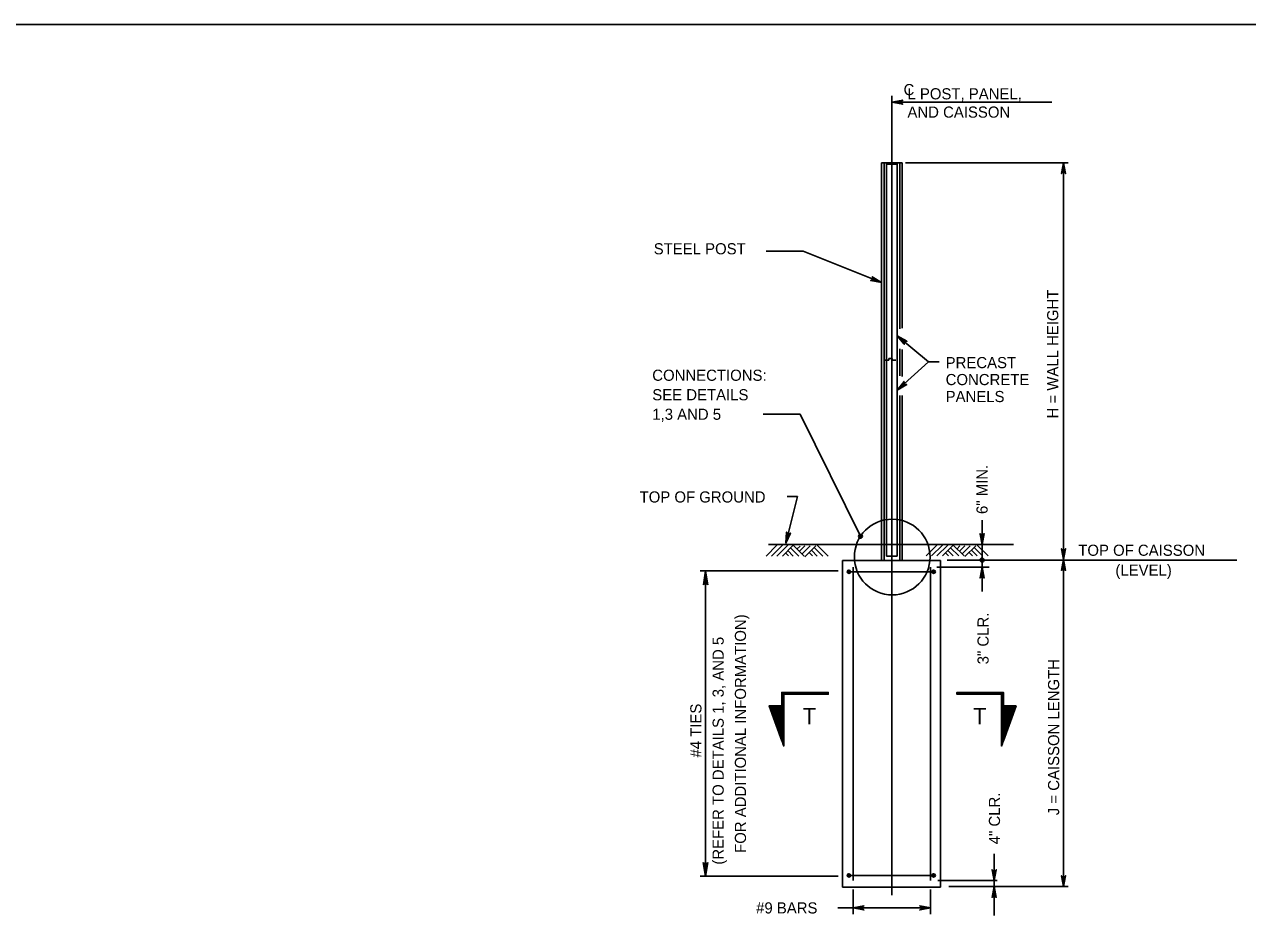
# Model space of a CAD drawing. Extents: x 3475 to 6558, y -3780 to 1166.
# Drawn here: x 4092.6 to 4429.5, y -3252.8 to -3007.3 of the extents above; entities that cross this region are included whole.
import ezdxf

# ---------------------------------------------------------------- set-up
doc = ezdxf.new("R2010")
doc.units = 0
doc.layers.add('1', color=7, linetype='Continuous')
doc.layers.add('2', color=7, linetype='Continuous')

msp = doc.modelspace()

# ---------------------------------------------------------------- linework, layer by layer
at = {"layer": '1'}
for p, q in [((4331.48, -3247.2), (4331.48, -3026.98)), ((4331.48, -3028.73), (4375.52, -3028.73)), ((4328.65, -3045.43), (4334.32, -3045.43)), ((4328.65, -3045.43), (4328.65, -3155.01)), ((4329.32, -3045.43), (4329.32, -3155.01)), ((4329.98, -3045.43), (4329.98, -3117.55)), ((4332.98, -3099.81), (4332.98, -3045.43)), ((4333.65, -3091.16), (4333.65, -3045.43)), ((4334.32, -3091.01), (4334.32, -3045.43)), ((4335.23, -3045.43), (4380.04, -3045.43)), ((4378.77, -3154.76), (4378.77, -3045.43)), ((4332.98, -3045.81), (4329.98, -3045.81)), ((4296.84, -3069.82), (4307.04, -3069.82)), ((4307.04, -3069.82), (4328.65, -3078.45)), ((4341.61, -3100.31), (4332.98, -3093.1)), ((4330.64, -3099.81), (4330.64, -3099.33)), ((4330.64, -3099.33), (4331.6, -3099.33)), ((4331.6, -3099.81), (4331.6, -3099.33)), ((4333.65, -3104.13), (4333.65, -3096.72)), ((4334.32, -3104.27), (4334.32, -3096.86)), ((4341.61, -3100.31), (4332.98, -3108.06)), ((4341.61, -3100.31), (4344.51, -3100.31)), ((4333.65, -3155.01), (4333.65, -3109.55)), ((4334.32, -3155.01), (4334.32, -3109.55)), ((4296.01, -3114.72), (4306.2, -3114.72)), ((4306.2, -3114.72), (4322.85, -3148.34)), ((4329.98, -3135.33), (4329.98, -3153.81)), ((4305.51, -3137.42), (4302.29, -3150.22)), ((4302.61, -3137.42), (4305.51, -3137.42)), ((4356.33, -3143.91), (4356.33, -3154.89)), ((4296.84, -3153.78), (4299.84, -3150.78)), ((4297.47, -3150.57), (4365.01, -3150.57)), ((4298.34, -3153.78), (4301.34, -3150.78)), ((4299.84, -3153.78), (4302.84, -3150.78)), ((4301.34, -3153.78), (4304.34, -3150.78)), ((4303.01, -3153.73), (4302.19, -3152.9)), ((4304.34, -3153.78), (4302.84, -3152.28)), ((4305.84, -3153.78), (4303.59, -3151.53)), ((4307.34, -3153.78), (4304.34, -3150.78)), ((4306.19, -3151.02), (4305.37, -3151.84)), ((4307.52, -3150.96), (4306.01, -3152.46)), ((4309.02, -3150.96), (4306.76, -3153.21)), ((4310.52, -3150.96), (4307.51, -3153.96)), ((4309.6, -3153.73), (4308.78, -3152.9)), ((4310.93, -3153.78), (4309.43, -3152.28)), ((4312.43, -3153.78), (4310.18, -3151.53)), ((4313.93, -3153.78), (4310.93, -3150.78)), ((4340.9, -3153.75), (4343.9, -3150.75)), ((4342.4, -3153.75), (4345.4, -3150.75)), ((4343.9, -3153.75), (4346.9, -3150.75)), ((4345.4, -3153.75), (4348.4, -3150.75)), ((4347.07, -3153.7), (4346.25, -3152.87)), ((4348.4, -3153.75), (4346.9, -3152.25)), ((4349.9, -3153.75), (4347.65, -3151.5)), ((4351.4, -3153.75), (4348.4, -3150.75)), ((4350.25, -3150.99), (4349.43, -3151.81)), ((4351.58, -3150.93), (4350.08, -3152.43)), ((4353.08, -3150.93), (4350.83, -3153.18)), ((4354.58, -3150.93), (4351.58, -3153.93)), ((4353.66, -3153.7), (4352.84, -3152.87)), ((4354.99, -3153.75), (4353.49, -3152.25)), ((4356.49, -3153.75), (4354.24, -3151.5)), ((4357.99, -3153.75), (4354.99, -3150.75)), ((4344.86, -3155.01), (4317.86, -3155.01)), ((4317.86, -3155.01), (4317.86, -3245.01)), ((4329.98, -3153.81), (4332.98, -3153.81)), ((4344.86, -3245.01), (4344.86, -3155.01)), ((4346.73, -3154.89), (4426.49, -3154.89)), ((4356.33, -3154.89), (4356.33, -3156.89)), ((4378.77, -3154.76), (4378.77, -3244.87)), ((4316.71, -3157.89), (4278.66, -3157.89)), ((4279.58, -3161.69), (4280.17, -3157.89)), ((4280.17, -3157.89), (4279.74, -3161.5)), ((4280, -3161.36), (4280.17, -3157.89)), ((4280.17, -3242.02), (4280.17, -3157.89)), ((4280.17, -3157.89), (4280.37, -3161.36)), ((4280.63, -3161.49), (4280.17, -3157.89)), ((4280.17, -3157.89), (4280.8, -3161.68)), ((4280.17, -3157.89), (4280.19, -3161.36)), ((4319.66, -3158.11), (4342.99, -3158.11)), ((4320.8, -3243.22), (4320.8, -3156.83)), ((4342.16, -3243.22), (4342.16, -3156.89)), ((4343.89, -3156.89), (4358.27, -3156.89)), ((4356.33, -3156.89), (4356.33, -3163.59)), ((4279.74, -3161.5), (4279.58, -3161.69)), ((4279.74, -3161.5), (4280, -3161.36)), ((4280, -3161.36), (4280.37, -3161.36)), ((4280.37, -3161.36), (4280.63, -3161.49)), ((4280.8, -3161.68), (4280.63, -3161.49)), ((4359.66, -3235.82), (4359.66, -3243.22)), ((4280.17, -3242.02), (4279.54, -3238.22)), ((4279.54, -3238.22), (4279.71, -3238.42)), ((4279.97, -3238.55), (4279.71, -3238.42)), ((4279.71, -3238.42), (4280.17, -3242.02)), ((4280.34, -3238.54), (4279.97, -3238.55)), ((4280.17, -3242.02), (4279.97, -3238.55)), ((4280.17, -3242.02), (4280.15, -3238.55)), ((4280.76, -3238.22), (4280.17, -3242.02)), ((4280.17, -3242.02), (4280.6, -3238.41)), ((4280.34, -3238.54), (4280.17, -3242.02)), ((4280.6, -3238.41), (4280.34, -3238.54)), ((4280.6, -3238.41), (4280.76, -3238.22)), ((4316.71, -3241.97), (4278.66, -3241.97)), ((4319.66, -3241.79), (4342.99, -3241.79)), ((4360.47, -3243.22), (4344.16, -3243.22)), ((4359.66, -3243.22), (4359.66, -3244.86)), ((4317.86, -3245.01), (4344.86, -3245.01)), ((4320.8, -3252.45), (4320.8, -3245.66)), ((4342.16, -3252.45), (4342.16, -3245.66)), ((4347.16, -3244.86), (4380.04, -3244.86)), ((4359.66, -3244.86), (4359.66, -3252.84)), ((4316.6, -3250.75), (4320.8, -3250.75)), ((4320.8, -3250.75), (4342.16, -3250.75))]:
    msp.add_line(p, q, dxfattribs=at)
for points in [[(4331.48, -3028.73), (4334.46, -3028.18), (4334.23, -3028.33), (4334.12, -3028.53), (4334.08, -3028.73), (4334.12, -3028.93), (4334.23, -3029.13), (4334.46, -3029.29), (4331.48, -3028.73), (4334.23, -3029.13), (4334.12, -3028.93), (4331.48, -3028.73), (4334.08, -3028.73), (4334.12, -3028.53), (4331.48, -3028.73), (4334.23, -3028.33)], [(4378.77, -3045.43), (4379.33, -3048.41), (4379.25, -3048.29), (4379.17, -3048.18), (4379.07, -3048.12), (4378.97, -3048.06), (4378.87, -3048.04), (4378.77, -3048.03), (4378.67, -3048.04), (4378.57, -3048.06), (4378.47, -3048.12), (4378.37, -3048.18), (4378.29, -3048.29), (4378.21, -3048.41), (4378.77, -3045.43), (4378.29, -3048.29), (4378.37, -3048.18), (4378.77, -3045.43), (4378.47, -3048.12), (4378.57, -3048.06), (4378.77, -3045.43), (4378.67, -3048.04), (4378.77, -3048.03), (4378.77, -3045.43), (4378.87, -3048.04), (4378.97, -3048.06), (4378.77, -3045.43), (4379.07, -3048.12), (4379.17, -3048.18), (4378.77, -3045.43), (4379.25, -3048.29)], [(4328.65, -3078.45), (4325.67, -3077.86), (4325.94, -3077.8), (4326.13, -3077.66), (4326.23, -3077.49), (4326.28, -3077.29), (4326.24, -3077.06), (4326.09, -3076.83), (4328.65, -3078.45), (4326.24, -3077.06), (4326.28, -3077.29), (4328.65, -3078.45), (4326.23, -3077.49), (4326.13, -3077.66), (4328.65, -3078.45), (4325.94, -3077.8)], [(4332.98, -3093.1), (4335.63, -3094.58), (4335.35, -3094.56), (4335.13, -3094.64), (4334.98, -3094.77), (4334.88, -3094.94), (4334.84, -3095.17), (4334.91, -3095.44), (4332.98, -3093.1), (4334.84, -3095.17), (4334.88, -3094.94), (4332.98, -3093.1), (4334.98, -3094.77), (4335.13, -3094.64), (4332.98, -3093.1), (4335.35, -3094.56)], [(4329.62, -3099.81), (4330.64, -3099.81)], [(4331.6, -3099.81), (4332.62, -3099.81)], [(4332.98, -3153.81), (4332.98, -3099.81)], [(4332.98, -3108.06), (4334.83, -3105.65), (4334.76, -3105.92), (4334.81, -3106.15), (4334.92, -3106.32), (4335.08, -3106.44), (4335.3, -3106.51), (4335.57, -3106.48), (4332.98, -3108.06), (4335.3, -3106.51), (4335.08, -3106.44), (4332.98, -3108.06), (4334.92, -3106.32), (4334.81, -3106.15), (4332.98, -3108.06), (4334.76, -3105.92)], [(4329.98, -3116.8), (4329.98, -3135.54)], [(4302.29, -3150.22), (4302.48, -3147.19), (4302.53, -3147.32), (4302.58, -3147.45), (4302.66, -3147.53), (4302.74, -3147.62), (4302.83, -3147.66), (4302.93, -3147.7), (4303.03, -3147.71), (4303.13, -3147.71), (4303.24, -3147.68), (4303.35, -3147.65), (4303.46, -3147.55), (4303.56, -3147.46), (4302.29, -3150.22), (4303.46, -3147.55), (4303.35, -3147.65), (4302.29, -3150.22), (4303.24, -3147.68), (4303.13, -3147.71), (4302.29, -3150.22), (4303.03, -3147.71), (4302.93, -3147.7), (4302.29, -3150.22), (4302.83, -3147.66), (4302.74, -3147.62), (4302.29, -3150.22), (4302.66, -3147.53), (4302.58, -3147.45), (4302.29, -3150.22), (4302.53, -3147.32)], [(4356.33, -3150.57), (4355.77, -3147.59), (4355.85, -3147.71), (4355.93, -3147.82), (4356.03, -3147.88), (4356.13, -3147.94), (4356.23, -3147.96), (4356.33, -3147.97), (4356.43, -3147.96), (4356.53, -3147.94), (4356.63, -3147.88), (4356.73, -3147.82), (4356.81, -3147.71), (4356.89, -3147.59), (4356.33, -3150.57), (4356.81, -3147.71), (4356.73, -3147.82), (4356.33, -3150.57), (4356.63, -3147.88), (4356.53, -3147.94), (4356.33, -3150.57), (4356.43, -3147.96), (4356.33, -3147.97), (4356.33, -3150.57), (4356.23, -3147.96), (4356.13, -3147.94), (4356.33, -3150.57), (4356.03, -3147.88), (4355.93, -3147.82), (4356.33, -3150.57), (4355.85, -3147.71)], [(4378.77, -3154.76), (4378.21, -3151.78), (4378.29, -3151.9), (4378.37, -3152.01), (4378.47, -3152.07), (4378.57, -3152.13), (4378.67, -3152.15), (4378.77, -3152.16), (4378.87, -3152.15), (4378.97, -3152.13), (4379.07, -3152.07), (4379.17, -3152.01), (4379.25, -3151.9), (4379.33, -3151.78), (4378.77, -3154.76), (4379.25, -3151.9), (4379.17, -3152.01), (4378.77, -3154.76), (4379.07, -3152.07), (4378.97, -3152.13), (4378.77, -3154.76), (4378.87, -3152.15), (4378.77, -3152.16), (4378.77, -3154.76), (4378.67, -3152.15), (4378.57, -3152.13), (4378.77, -3154.76), (4378.47, -3152.07), (4378.37, -3152.01), (4378.77, -3154.76), (4378.29, -3151.9)], [(4378.77, -3154.76), (4379.33, -3157.75), (4379.25, -3157.63), (4379.17, -3157.52), (4379.07, -3157.46), (4378.97, -3157.4), (4378.87, -3157.38), (4378.77, -3157.36), (4378.67, -3157.38), (4378.57, -3157.4), (4378.47, -3157.46), (4378.37, -3157.52), (4378.29, -3157.63), (4378.21, -3157.75), (4378.77, -3154.76), (4378.29, -3157.63), (4378.37, -3157.52), (4378.77, -3154.76), (4378.47, -3157.46), (4378.57, -3157.4), (4378.77, -3154.76), (4378.67, -3157.38), (4378.77, -3157.36), (4378.77, -3154.76), (4378.87, -3157.38), (4378.97, -3157.4), (4378.77, -3154.76), (4379.07, -3157.46), (4379.17, -3157.52), (4378.77, -3154.76), (4379.25, -3157.63)], [(4356.33, -3156.89), (4356.89, -3159.87), (4356.81, -3159.76), (4356.73, -3159.64), (4356.63, -3159.58), (4356.53, -3159.52), (4356.43, -3159.51), (4356.33, -3159.49), (4356.23, -3159.51), (4356.13, -3159.52), (4356.03, -3159.58), (4355.93, -3159.64), (4355.85, -3159.76), (4355.77, -3159.87), (4356.33, -3156.89), (4355.85, -3159.76), (4355.93, -3159.64), (4356.33, -3156.89), (4356.03, -3159.58), (4356.13, -3159.52), (4356.33, -3156.89), (4356.23, -3159.51), (4356.33, -3159.49), (4356.33, -3156.89), (4356.43, -3159.51), (4356.53, -3159.52), (4356.33, -3156.89), (4356.63, -3159.58), (4356.73, -3159.64), (4356.33, -3156.89), (4356.81, -3159.76)], [(4313.97, -3191.61), (4301.44, -3191.61), (4301.44, -3205.41), (4301.71, -3206.15), (4301.71, -3191.88), (4313.97, -3191.88), (4313.97, -3191.35), (4301.17, -3191.35), (4301.17, -3204.68), (4297.68, -3195.08), (4301.17, -3195.08), (4301.71, -3206.15), (4298.11, -3195.42), (4300.92, -3195.4), (4301.01, -3203.6), (4298.48, -3195.71), (4300.62, -3195.71), (4300.71, -3201.95), (4298.86, -3196.01), (4300.29, -3196.02), (4300.53, -3200.87), (4299.26, -3196.3), (4300.03, -3196.31), (4300.28, -3199.43), (4299.53, -3196.56), (4299.85, -3196.59), (4300.05, -3198.29), (4299.69, -3196.56), (4297.68, -3195.08), (4301.17, -3195.08), (4299.85, -3196.59), (4301.71, -3206.15)], [(4349.4, -3191.61), (4361.93, -3191.61), (4361.93, -3205.41), (4361.66, -3206.15), (4361.66, -3191.88), (4349.4, -3191.88), (4349.4, -3191.35), (4362.2, -3191.35), (4362.2, -3204.68), (4365.69, -3195.08), (4362.2, -3195.08), (4361.66, -3206.15), (4365.26, -3195.42), (4362.45, -3195.4), (4362.36, -3203.6), (4364.89, -3195.71), (4362.75, -3195.71), (4362.66, -3201.95), (4364.51, -3196.01), (4363.08, -3196.02), (4362.83, -3200.87), (4364.11, -3196.3), (4363.34, -3196.31), (4363.09, -3199.43), (4363.84, -3196.56), (4363.52, -3196.59), (4363.32, -3198.29), (4363.68, -3196.56), (4365.69, -3195.08), (4362.2, -3195.08), (4363.52, -3196.59), (4361.66, -3206.15)], [(4359.66, -3243.22), (4359.1, -3240.24), (4359.18, -3240.36), (4359.26, -3240.47), (4359.36, -3240.53), (4359.46, -3240.59), (4359.56, -3240.61), (4359.66, -3240.62), (4359.76, -3240.61), (4359.86, -3240.59), (4359.96, -3240.53), (4360.06, -3240.47), (4360.14, -3240.36), (4360.22, -3240.24), (4359.66, -3243.22), (4360.14, -3240.36), (4360.06, -3240.47), (4359.66, -3243.22), (4359.96, -3240.53), (4359.86, -3240.59), (4359.66, -3243.22), (4359.76, -3240.61), (4359.66, -3240.62), (4359.66, -3243.22), (4359.56, -3240.61), (4359.46, -3240.59), (4359.66, -3243.22), (4359.36, -3240.53), (4359.26, -3240.47), (4359.66, -3243.22), (4359.18, -3240.36)], [(4378.77, -3244.87), (4378.21, -3241.88), (4378.29, -3242), (4378.37, -3242.11), (4378.47, -3242.17), (4378.57, -3242.23), (4378.67, -3242.25), (4378.77, -3242.27), (4378.87, -3242.25), (4378.97, -3242.23), (4379.07, -3242.17), (4379.17, -3242.11), (4379.25, -3242), (4379.33, -3241.88), (4378.77, -3244.87), (4379.25, -3242), (4379.17, -3242.11), (4378.77, -3244.87), (4379.07, -3242.17), (4378.97, -3242.23), (4378.77, -3244.87), (4378.87, -3242.25), (4378.77, -3242.27), (4378.77, -3244.87), (4378.67, -3242.25), (4378.57, -3242.23), (4378.77, -3244.87), (4378.47, -3242.17), (4378.37, -3242.11), (4378.77, -3244.87), (4378.29, -3242)], [(4359.66, -3244.86), (4360.22, -3247.84), (4360.14, -3247.73), (4360.06, -3247.61), (4359.96, -3247.56), (4359.86, -3247.5), (4359.76, -3247.48), (4359.66, -3247.46), (4359.56, -3247.48), (4359.46, -3247.5), (4359.36, -3247.56), (4359.26, -3247.61), (4359.18, -3247.73), (4359.1, -3247.84), (4359.66, -3244.86), (4359.18, -3247.73), (4359.26, -3247.61), (4359.66, -3244.86), (4359.36, -3247.56), (4359.46, -3247.5), (4359.66, -3244.86), (4359.56, -3247.48), (4359.66, -3247.46), (4359.66, -3244.86), (4359.76, -3247.48), (4359.86, -3247.5), (4359.66, -3244.86), (4359.96, -3247.56), (4360.06, -3247.61), (4359.66, -3244.86), (4360.14, -3247.73)], [(4320.8, -3250.75), (4323.79, -3250.19), (4323.67, -3250.27), (4323.56, -3250.35), (4323.5, -3250.45), (4323.44, -3250.55), (4323.42, -3250.65), (4323.4, -3250.75), (4323.42, -3250.85), (4323.44, -3250.95), (4323.5, -3251.05), (4323.56, -3251.15), (4323.67, -3251.23), (4323.79, -3251.31), (4320.8, -3250.75), (4323.67, -3251.23), (4323.56, -3251.15), (4320.8, -3250.75), (4323.5, -3251.05), (4323.44, -3250.95), (4320.8, -3250.75), (4323.42, -3250.85), (4323.4, -3250.75), (4320.8, -3250.75), (4323.42, -3250.65), (4323.44, -3250.55), (4320.8, -3250.75), (4323.5, -3250.45), (4323.56, -3250.35), (4320.8, -3250.75), (4323.67, -3250.27)], [(4342.16, -3250.75), (4339.18, -3251.31), (4339.3, -3251.23), (4339.41, -3251.15), (4339.47, -3251.05), (4339.53, -3250.95), (4339.55, -3250.85), (4339.56, -3250.75), (4339.55, -3250.65), (4339.53, -3250.55), (4339.47, -3250.45), (4339.41, -3250.35), (4339.3, -3250.27), (4339.18, -3250.19), (4342.16, -3250.75), (4339.3, -3250.27), (4339.41, -3250.35), (4342.16, -3250.75), (4339.47, -3250.45), (4339.53, -3250.55), (4342.16, -3250.75), (4339.55, -3250.65), (4339.56, -3250.75), (4342.16, -3250.75), (4339.55, -3250.85), (4339.53, -3250.95), (4342.16, -3250.75), (4339.47, -3251.05), (4339.41, -3251.15), (4342.16, -3250.75), (4339.3, -3251.23)]]:
    msp.add_lwpolyline(points, dxfattribs=at)
for centre, radius in [((4331.58, -3154.05), 10.43), ((4322.85, -3148.34), 0.533), ((4322.85, -3148.34), 0.267), ((4356.33, -3154.89), 0.533), ((4356.33, -3154.89), 0.267), ((4319.66, -3158.12), 0.468), ((4319.66, -3158.12), 0.354), ((4319.66, -3158.12), 0.253), ((4319.66, -3158.12), 0.143), ((4342.99, -3158.12), 0.468), ((4342.99, -3158.12), 0.354), ((4342.99, -3158.12), 0.253), ((4342.99, -3158.12), 0.143), ((4319.66, -3241.79), 0.468), ((4319.66, -3241.79), 0.354), ((4319.66, -3241.79), 0.253), ((4319.66, -3241.79), 0.143), ((4342.99, -3241.79), 0.468), ((4342.99, -3241.79), 0.354), ((4342.99, -3241.79), 0.253), ((4342.99, -3241.79), 0.143)]:
    msp.add_circle(centre, radius, dxfattribs=at)
at = {"layer": '2'}
msp.add_line((3801.34, -3007.31), (4587.34, -3007.31), dxfattribs=at)

# ---------------------------------------------------------------- texts
at = {"layer": '1'}
for s, height, p in [('C', 3.07, (4334.71, -3026.79)), ('L POST, PANEL, ', 3.072, (4335.78, -3027.95)), ('AND CAISSON', 3.072, (4335.78, -3032.99)), ('STEEL POST', 3.072, (4265.89, -3070.65)), ('PRECAST', 3.072, (4346.3, -3102.02)), ('CONNECTIONS: ', 3.072, (4265.49, -3105.5)), ('CONCRETE', 3.072, (4346.3, -3106.69)), ('SEE DETAILS', 3.072, (4265.49, -3110.87)), ('PANELS', 3.072, (4346.3, -3111.36)), ('1,3 AND 5', 3.072, (4265.49, -3116.25)), ('TOP OF GROUND', 3.072, (4262, -3139.04)), ('TOP OF CAISSON', 3.072, (4382.83, -3153.72)), ('(LEVEL)', 3.072, (4393.06, -3159.19)), ('T', 4.48, (4306.93, -3200.13)), ('T', 4.48, (4353.88, -3200.13)), ('#9 BARS', 3.072, (4294.09, -3252.27))]:
    msp.add_text(s, height=height, dxfattribs=at).set_placement(p)
for s, p in [('H = WALL HEIGHT', (4377.32, -3115.86)), ('6" MIN.', (4357.86, -3142.2)), ('FOR ADDITIONAL INFORMATION)', (4291.31, -3235.57)), ('3" CLR.', (4358.14, -3183.62)), ('(REFER TO DETAILS 1, 3, AND 5', (4285.17, -3238.81)), ('J = CAISSON LENGTH', (4377.57, -3225.19)), ('#4 TIES', (4279.03, -3209.3)), ('4" CLR.', (4361.28, -3233.2))]:
    msp.add_text(s, height=3.072, rotation=90, dxfattribs=at).set_placement(p)

doc.saveas('drawing.dxf')
